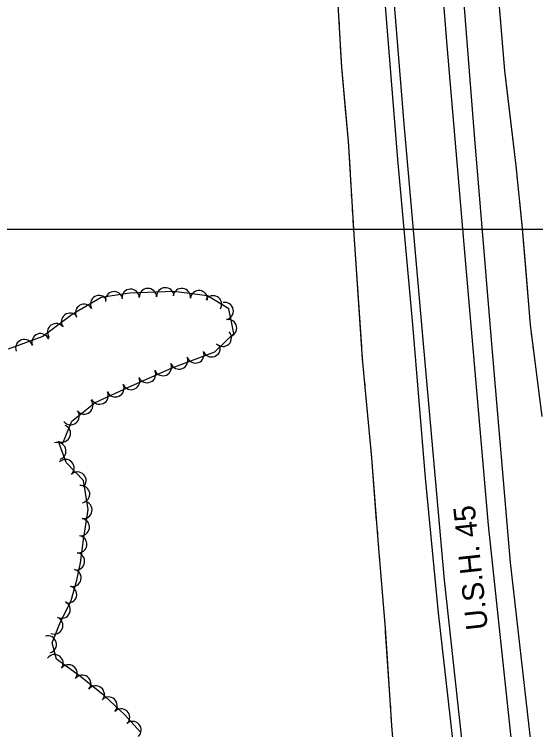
# Model space of a CAD drawing. Extents: x 353423 to 364002, y 127000 to 201942.
# Drawn here: x 361574.9 to 361816.2, y 130268.3 to 130599.5 of the extents above; entities that cross this region are included whole.
import ezdxf

# ---------------------------------------------------------------- set-up
doc = ezdxf.new("R2010")
doc.units = 0
for name, color, linetype in [('E_DTM_SlopeTop', 7, 'Continuous'), ('E_FEN_Generic', 7, 'Continuous'), ('E_LAND_TreeLine', 7, 'Continuous'), ('E_RW_IP', 7, 'Continuous'), ('E_STRUCT_WingWall', 7, 'Continuous')]:
    doc.layers.add(name, color=color, linetype=linetype)

msp = doc.modelspace()

# ---------------------------------------------------------------- linework, layer by layer
at = {"layer": 'E_DTM_SlopeTop'}
for points in [[(361701.71, 131202.96), (361710.41, 131099.75), (361718.15, 131001.73), (361725.6, 130912.08), (361731.83, 130832.5), (361740.13, 130729.92), (361747.85, 130638.26), (361755.19, 130548.83), (361763.8, 130450.51), (361773.84, 130337.52), (361783.76, 130245.75), (361795.06, 130153.15), (361806.86, 130072.06), (361818.04, 130001.45), (361830.16, 129930.92), (361844.27, 129852.76), (361857.57, 129783.56), (361872.27, 129708.43), (361889.25, 129627.5), (361902.32, 129562.71), (361920.83, 129470.75), (361933.75, 129405.47), (361954.61, 129303.95)], [(361978.48, 129307.03), (361938.07, 129500.9), (361920.01, 129589.3), (361899.44, 129690.14), (361881.21, 129779.34), (361862.54, 129877.8), (361843.33, 129987.94), (361828.53, 130081.63), (361817.52, 130158.71), (361805.56, 130257.48), (361794.34, 130363.06), (361783.52, 130487.48), (361775.19, 130584.98), (361765.97, 130700.85), (361755.64, 130826.83), (361744.53, 130965.28), (361734.5, 131085.4), (361724.97, 131204.46)], [(361734.02, 131204.53), (361744.47, 131075.92), (361754.78, 130951.04), (361764.16, 130835.27), (361772.34, 130730.19), (361780.74, 130632.05), (361787.65, 130543.66), (361795.79, 130445.01), (361804.28, 130345.72), (361813.81, 130262.96), (361823.3, 130185.29), (361830.22, 130129.6), (361839.96, 130063.62), (361853.52, 129981.74), (361868.3, 129895.14), (361884.41, 129807.54), (361900.64, 129728.29), (361918.01, 129641.67), (361937.34, 129550.79), (361957.21, 129452.35), (361974.28, 129367.89), (361986.96, 129308.18)], [(361951.2, 129303.45), (361929, 129410.45), (361914.16, 129483.88), (361898.79, 129558.31), (361886.21, 129623.21), (361869.75, 129702.92), (361848.14, 129809.21), (361831.67, 129896.38), (361818.56, 129972.87), (361806.25, 130046.79), (361793.34, 130133.84), (361782.36, 130224.24), (361771.17, 130322.5), (361765.11, 130384.99), (361759.23, 130455.9), (361752.3, 130532.28), (361745.85, 130612.97), (361740.22, 130683.54), (361733.24, 130768.13), (361726.51, 130848.42), (361720.51, 130924.54), (361714.18, 131002.94), (361706.55, 131096.01), (361698.08, 131202.07)]]:
    msp.add_lwpolyline(points, dxfattribs=at)
at = {"layer": 'E_FEN_Generic'}
for points in [[(361597.34, 130400.99), (361601.44, 130411.15), (361612.32, 130419.74), (361629.08, 130427.49), (361648.01, 130435.77), (361667.67, 130443.18), (361676.45, 130451.7), (361674.21, 130463.21), (361664.35, 130469.21), (361648.64, 130471.17), (361628.43, 130470.33), (361615.12, 130468.32), (361601.64, 130460.49), (361588.09, 130450.3), (361572.11, 130444.51)], [(361633.31, 130267.26), (361625.85, 130275.43), (361616.86, 130283.9), (361605.7, 130292.83), (361594.43, 130301.06), (361592.36, 130308.62), (361596.03, 130317.5), (361601.17, 130328.15), (361603.77, 130337.56), (361605.47, 130345.52), (361606.88, 130356.25), (361609.01, 130370.21), (361606.99, 130383.65), (361598.97, 130392.08), (361595.4, 130401.77)]]:
    msp.add_lwpolyline(points, dxfattribs=at)
for centre, radius, start, end in [((361621.03, 130467.09), 4.01, 8.5868, 188.5715), ((361628.73, 130468.24), 4.01, 2.396, 182.3806), ((361636.74, 130468.58), 4.01, 2.396, 182.3806), ((361644.75, 130468.91), 4.01, 2.396, 182.3806), ((361652.38, 130468.59), 4.01, 352.8813, 172.866), ((361660.33, 130467.6), 4.01, 352.8813, 172.866), ((361614.14, 130465.32), 4.01, 30.1477, 210.1324), ((361666.87, 130465.22), 4.01, 328.671, 148.6557), ((361607.2, 130461.3), 4.01, 30.1477, 210.1324), ((361672.28, 130462.12), 4.01, 281.0128, 100.9975), ((361600.66, 130457.14), 4.01, 36.9681, 216.9528), ((361673.81, 130454.25), 4.01, 281.0128, 100.9975), ((361594.26, 130452.32), 4.01, 36.9681, 216.9528), ((361587.04, 130447.69), 4.01, 19.921, 199.9057), ((361671.39, 130449.72), 4.01, 224.1398, 44.1245), ((361579.51, 130444.96), 4.01, 19.921, 199.9057), ((361666.19, 130444.86), 4.01, 200.6544, 20.639), ((361658.69, 130442.04), 4.01, 200.6544, 20.639), ((361643.66, 130436.16), 4.01, 203.6436, 23.6282), ((361651.19, 130439.21), 4.01, 200.6544, 20.639), ((361636.32, 130432.95), 4.01, 203.6436, 23.6282), ((361628.97, 130429.73), 4.01, 203.6436, 23.6282), ((361621.65, 130426.37), 4.01, 204.8231, 24.8078), ((361614.38, 130423), 4.01, 204.8231, 24.8078), ((361607.27, 130418.42), 4.01, 218.3194, 38.304), ((361600.98, 130413.46), 4.01, 218.3194, 38.304), ((361596.9, 130405.49), 4.01, 248.0218, 68.0064), ((361594.81, 130397.29), 4, 290.2333, 110.218), ((361598.61, 130389.42), 4, 313.6144, 133.5991), ((361604.13, 130383.62), 4, 313.6144, 133.5991), ((361605.82, 130377.35), 4, 278.5318, 98.5164), ((361606.86, 130370.06), 4, 261.3309, 81.3156), ((361605.66, 130362.14), 4, 261.3309, 81.3156), ((361604.49, 130354.18), 4, 262.5495, 82.5342), ((361603.45, 130346.24), 4, 262.5495, 82.5342), ((361601.84, 130338.57), 4, 257.9424, 77.9271), ((361599.78, 130330.96), 4, 254.5925, 74.5772), ((361596.82, 130323.95), 4, 244.2376, 64.2223), ((361593.39, 130316.59), 4, 247.5442, 67.5289), ((361590.4, 130307.82), 4, 285.3359, 105.3206), ((361593.53, 130299.12), 4, 323.8511, 143.8358), ((361600, 130294.4), 4, 323.8511, 143.8358), ((361606.33, 130289.64), 4, 321.3385, 141.3231), ((361612.58, 130284.64), 4, 321.3385, 141.3231), ((361618.48, 130279.49), 4, 316.7392, 136.7239), ((361624.31, 130274), 4, 316.7392, 136.7239), ((361629.61, 130268.21), 4, 312.4058, 132.3904)]:
    msp.add_arc(centre, radius, start, end, dxfattribs=at)
at = {"layer": 'E_LAND_TreeLine'}
msp.add_line((360000, 130500), (363500, 130500), dxfattribs=at)
at = {"layer": 'E_STRUCT_WingWall'}
for points in [[(361778.48, 130826.52), (361782.27, 130777.15), (361786.1, 130736.65), (361790.43, 130697.35), (361794.62, 130656.66), (361798.26, 130614.31), (361801.77, 130573.28), (361806.96, 130529.26), (361809.95, 130500.28), (361813.58, 130455.77), (361819.01, 130413.37)], [(361710.74, 130819.85), (361713.5, 130779.99), (361716.35, 130734.4), (361719.92, 130689.03), (361722.09, 130649.2), (361724.18, 130611.98), (361726.26, 130574.95), (361729.4, 130540.68), (361731.93, 130497.48), (361735.93, 130440.04), (361740.17, 130394.17), (361743.27, 130354.01), (361746.47, 130315.3), (361749.44, 130270.29), (361753.65, 130220.21)], [(361725.03, 130596.82), (361725.14, 130594.8)], [(361799.67, 130597.75), (361799.84, 130595.77)], [(361725.37, 130590.76), (361725.48, 130588.75)], [(361800.18, 130591.81), (361801.77, 130573.28), (361802.96, 130563.14)], [(361725.71, 130584.71), (361726.26, 130574.95), (361728.04, 130555.5)], [(361802.96, 130563.14), (361806.33, 130534.54)], [(361728.04, 130555.5), (361729.4, 130540.68), (361730.24, 130526.28)], [(361806.8, 130530.59), (361806.96, 130529.26), (361807.02, 130528.62)], [(361807.43, 130524.66), (361807.64, 130522.69)], [(361730.48, 130522.25), (361730.6, 130520.23)], [(361808.04, 130518.74), (361808.25, 130516.76)], [(361730.83, 130516.19), (361730.95, 130514.18)], [(361808.66, 130512.81), (361809.95, 130500.28), (361811.27, 130484.12)], [(361731.19, 130510.14), (361731.3, 130508.12)], [(361731.54, 130504.09), (361731.93, 130497.48), (361733.51, 130474.85)], [(361811.27, 130484.12), (361813.58, 130455.77), (361813.63, 130455.42)], [(361733.51, 130474.85), (361735.54, 130445.62)], [(361814.13, 130451.48), (361814.39, 130449.51)], [(361814.89, 130445.57), (361815.14, 130443.6)], [(361735.82, 130441.58), (361735.93, 130440.04), (361735.97, 130439.57)], [(361815.65, 130439.65), (361815.9, 130437.68)], [(361736.35, 130435.54), (361736.53, 130433.53)], [(361736.9, 130429.51), (361737.09, 130427.49)], [(361737.46, 130423.47), (361740.16, 130394.29)], [(361740.16, 130394.29), (361740.17, 130394.17), (361742.41, 130365.07)], [(361742.73, 130361.04), (361742.88, 130359.03)], [(361743.19, 130355), (361743.27, 130354.01), (361743.35, 130352.98)], [(361743.68, 130348.95), (361743.85, 130346.94)], [(361744.18, 130342.91), (361746.47, 130315.3), (361746.57, 130313.71)], [(361746.57, 130313.71), (361748.5, 130284.47)], [(361748.77, 130280.44), (361748.9, 130278.42)], [(361749.17, 130274.39), (361749.3, 130272.37)]]:
    msp.add_lwpolyline(points, dxfattribs=at)

# ---------------------------------------------------------------- texts
at = {"layer": 'E_RW_IP'}
msp.add_text('U.S.H. 45', height=10, rotation=96.1707, dxfattribs=at).set_placement((361794.09, 130314.98))

doc.saveas('drawing.dxf')
